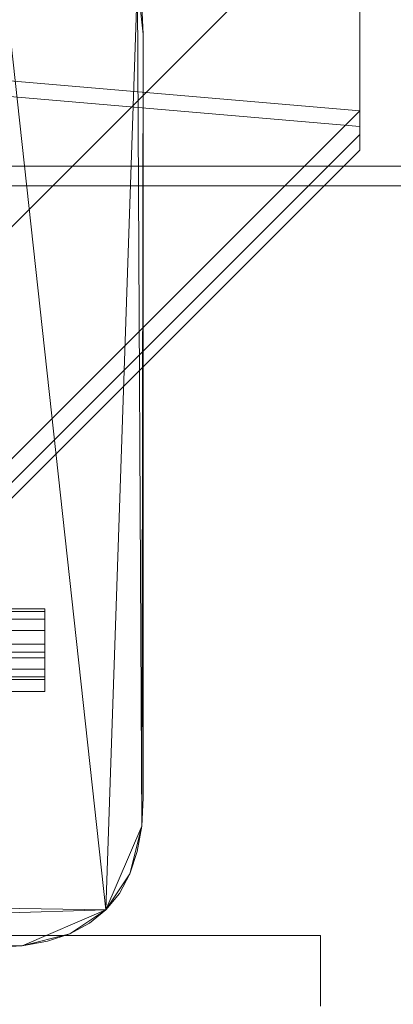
# Model space of a CAD drawing. Header units: millimetres. Extents: x -2233 to 61924, y -68080 to 6847.
# Tile 1013 of 1022: x 60125 to 60220, y 2617 to 2867. Entities that reach past the tile are written whole.
import ezdxf

# ---------------------------------------------------------------- set-up
doc = ezdxf.new("R2010")
doc.units = ezdxf.units.MM
doc.layers.add('lateral_secador', color=7, linetype='Continuous', lineweight=0)

msp = doc.modelspace()

# ---------------------------------------------------------------- linework, layer by layer
at = {"layer": 'lateral_secador'}
for p, q in [((59971.134, 2663), (60211.134, 2903)), ((60211.134, 2903), (60211.134, 2834)), ((60118.134, 2901.5), (60146.634, 2641)), ((60154.614, 2877.18), (60146.634, 2641)), ((60154.614, 2877.18), (60156.134, 2863.5)), ((60154.614, 2877.18), (60155.753, 2662.28)), ((60156.134, 2863.5), (60155.753, 2870.72)), ((60156.134, 2863.5), (60155.753, 2662.28)), ((60156.134, 2669.5), (60156.134, 2863.5)), ((60071.134, 2856), (60211.134, 2844)), ((60071.134, 2852), (60211.134, 2840)), ((60211.134, 2844), (59971.134, 2604)), ((60211.134, 2838), (60211.134, 2844)), ((60211.134, 2844), (60211.134, 2840)), ((60211.134, 2838), (59971.134, 2598)), ((60211.134, 2834), (60211.134, 2838)), ((60211.134, 2834), (59971.134, 2594)), ((40461.134, 2830), (60461.134, 2830)), ((40461.134, 2825), (60461.134, 2825)), ((59881.134, 2717.5), (60131.134, 2717.5)), ((60131.134, 2716.815), (60131.134, 2717.5)), ((59881.134, 2716.815), (60131.134, 2716.815)), ((59881.134, 2714.864), (60131.134, 2714.864)), ((60131.134, 2714.864), (60131.134, 2716.815)), ((60131.134, 2711.944), (60131.134, 2714.864)), ((59881.134, 2711.944), (60131.134, 2711.944)), ((60131.134, 2708.5), (60131.134, 2711.944)), ((60131.134, 2708.5), (59881.134, 2708.5)), ((60131.134, 2708.5), (60131.134, 2705.056)), ((59881.134, 2705.056), (60131.134, 2705.056)), ((59901.134, 2706.5), (60131.134, 2706.5)), ((60131.134, 2696.5), (60131.134, 2706.5)), ((60131.134, 2705.056), (60131.134, 2702.136)), ((59881.134, 2702.136), (60131.134, 2702.136)), ((60131.134, 2702.136), (60131.134, 2700.185)), ((59881.134, 2700.185), (60131.134, 2700.185)), ((59881.134, 2699.5), (60131.134, 2699.5)), ((60131.134, 2700.185), (60131.134, 2699.5)), ((59901.134, 2696.5), (60131.134, 2696.5)), ((60155.753, 2662.28), (60156.134, 2669.5)), ((60155.753, 2662.28), (60146.634, 2641)), ((60155.753, 2662.28), (60152.714, 2650.12)), ((60154.614, 2655.82), (60155.753, 2662.28)), ((60152.714, 2650.12), (60154.614, 2655.82)), ((60152.714, 2650.12), (60146.634, 2641)), ((60150.054, 2645.18), (60152.714, 2650.12)), ((60146.634, 2641), (59872.214, 2645.18)), ((60146.634, 2641), (60150.054, 2645.18)), ((60146.634, 2641), (59890.454, 2633.02)), ((60146.634, 2641), (60125.355, 2631.88)), ((60146.634, 2641), (60137.515, 2634.92)), ((60142.454, 2637.58), (60146.634, 2641)), ((60137.515, 2634.92), (60142.454, 2637.58)), ((59821.134, 2634.5), (60201.134, 2634.5)), ((60137.515, 2634.92), (60125.355, 2631.88)), ((60131.814, 2633.02), (60137.515, 2634.92)), ((60201.134, 2616.5), (60201.134, 2634.5)), ((60125.355, 2631.88), (59890.454, 2633.02)), ((60125.355, 2631.88), (60131.814, 2633.02)), ((60125.355, 2631.88), (59904.134, 2631.5)), ((60118.134, 2631.5), (60125.355, 2631.88))]:
    msp.add_line(p, q, dxfattribs=at)

doc.saveas('drawing.dxf')
